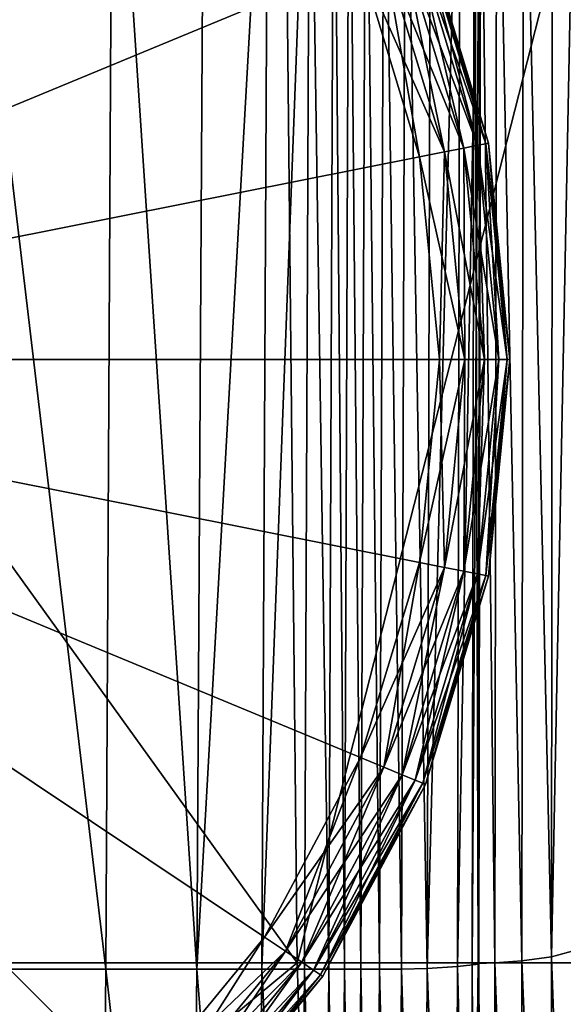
# Model space of a CAD drawing. Header units: millimetres. Extents: x 2387 to 13955, y -4964 to 364.
# Tile 285 of 656: x 7052 to 7070, y -4912 to -4880. Entities that reach past the tile are written whole.
import ezdxf

# ---------------------------------------------------------------- set-up
doc = ezdxf.new("R2010")
doc.units = ezdxf.units.MM
doc.header["$MEASUREMENT"] = 0
doc.layers.add('Predefinito', color=7, linetype='Continuous', true_color=0x000000)

msp = doc.modelspace()

# ---------------------------------------------------------------- linework, layer by layer
at = {"layer": 'Predefinito'}
for points in [[(7050.875, -4862.659), (7056.028, -4866.888), (7031.983, -4890.932)], [(7056.028, -4866.888, 12), (7050.875, -4862.659, 12), (7031.983, -4890.932, 12)], [(7056.028, -4866.888), (7060.256, -4872.041), (7031.983, -4890.932)], [(7060.256, -4872.041, 12), (7056.028, -4866.888, 12), (7031.983, -4890.932, 12)], [(7031.578, -4869.299, 608.075), (7032.004, -4910.664, 608.076), (7061.327, -4910.664, 730.331)], [(7061.327, -4910.664, 730.331), (7060.898, -4869.299, 730.342), (7031.578, -4869.299, 608.075)], [(7055.072, -4910.875, 12.171), (7049.961, -4910.875, 12.171), (7050.131, -4869.299, 12.171)], [(7050.131, -4869.299, 12.171), (7055.291, -4869.299, 12.171), (7055.072, -4910.875, 12.171)], [(7058.05, -4910.874, 12.214), (7055.072, -4910.875, 12.171), (7055.291, -4869.299, 12.171)], [(7055.291, -4869.299, 12.171), (7058.283, -4869.299, 12.218), (7058.05, -4910.874, 12.214)], [(7060.38, -4869.299, 12.359), (7060.172, -4910.873, 12.343), (7058.05, -4910.874, 12.214)], [(7058.05, -4910.874, 12.214), (7058.283, -4869.299, 12.218), (7060.38, -4869.299, 12.359)], [(7060.172, -4910.873, 12.343), (7060.38, -4869.299, 12.359), (7061.74, -4869.299, 12.573)], [(7061.74, -4869.299, 12.573), (7061.566, -4910.872, 12.543), (7060.172, -4910.873, 12.343)], [(7071.882, -4869.299, 775.542), (7060.898, -4869.299, 730.342), (7061.327, -4910.664, 730.331)], [(7061.327, -4910.664, 730.331), (7072.272, -4910.664, 775.531), (7071.882, -4869.299, 775.542)], [(7062.365, -4910.87, 12.798), (7061.566, -4910.872, 12.543), (7061.74, -4869.299, 12.573)], [(7061.74, -4869.299, 12.573), (7062.525, -4869.299, 12.836), (7062.365, -4910.87, 12.798)], [(7062.877, -4910.869, 12.966), (7062.365, -4910.87, 12.798), (7062.525, -4869.299, 12.836)], [(7062.525, -4869.299, 12.836), (7063.035, -4869.299, 13.01), (7062.877, -4910.869, 12.966)], [(7063.413, -4910.87, 12.906), (7062.877, -4910.869, 12.966), (7063.035, -4869.299, 13.01)], [(7063.035, -4869.299, 13.01), (7063.572, -4869.299, 12.956), (7063.413, -4910.87, 12.906)], [(7064.019, -4910.87, 12.794), (7063.413, -4910.87, 12.906), (7063.572, -4869.299, 12.956)], [(7063.572, -4869.299, 12.956), (7064.173, -4869.299, 12.851), (7064.019, -4910.87, 12.794)], [(7064.739, -4910.87, 12.81), (7064.019, -4910.87, 12.794), (7064.173, -4869.299, 12.851)], [(7064.173, -4869.299, 12.851), (7064.875, -4869.299, 12.874), (7064.739, -4910.87, 12.81)], [(7065.586, -4910.847, 13.198), (7064.739, -4910.87, 12.81), (7064.875, -4869.299, 12.874)], [(7064.875, -4869.299, 12.874), (7065.698, -4869.299, 13.262), (7065.586, -4910.847, 13.198)], [(7066.662, -4869.299, 14.254), (7066.572, -4910.78, 14.203), (7065.586, -4910.847, 13.198)], [(7065.586, -4910.847, 13.198), (7065.698, -4869.299, 13.262), (7066.662, -4869.299, 14.254)], [(7066.572, -4910.78, 14.203), (7066.662, -4869.299, 14.254), (7067.343, -4869.299, 15.3)], [(7067.343, -4869.299, 15.3), (7067.269, -4910.712, 15.265), (7066.572, -4910.78, 14.203)], [(7067.248, -4910.687, 15.821), (7067.058, -4910.685, 15.972), (7067.127, -4869.298, 16.003)], [(7067.317, -4869.298, 15.851), (7067.127, -4869.298, 16.003), (7067.058, -4910.685, 15.972)], [(7067.058, -4910.685, 15.972), (7067.248, -4910.687, 15.821), (7067.317, -4869.298, 15.851)], [(7067.127, -4869.298, 16.003), (7067.317, -4869.298, 15.851), (7067.248, -4910.687, 15.821)], [(7067.797, -4910.667, 15.923), (7067.248, -4910.687, 15.821), (7067.317, -4869.298, 15.851)], [(7067.343, -4869.299, 15.3), (7067.317, -4869.298, 15.851), (7067.248, -4910.687, 15.821)], [(7067.248, -4910.687, 15.821), (7067.269, -4910.712, 15.265), (7067.343, -4869.299, 15.3)], [(7067.317, -4869.298, 15.851), (7067.861, -4869.299, 15.948), (7067.797, -4910.667, 15.923)], [(7068.684, -4910.6, 16.834), (7067.797, -4910.667, 15.923), (7067.861, -4869.299, 15.948)], [(7067.861, -4869.299, 15.948), (7068.732, -4869.299, 16.844), (7068.684, -4910.6, 16.834)], [(7069.653, -4910.468, 18.731), (7068.684, -4910.6, 16.834), (7068.732, -4869.299, 16.844)], [(7068.732, -4869.299, 16.844), (7069.682, -4869.299, 18.727), (7069.653, -4910.468, 18.731)], [(7070.46, -4869.299, 21.786), (7070.446, -4910.252, 21.793), (7069.653, -4910.468, 18.731)], [(7069.653, -4910.468, 18.731), (7069.682, -4869.299, 18.727), (7070.46, -4869.299, 21.786)], [(7060.256, -4872.041), (7063.399, -4877.919), (7031.983, -4890.932)], [(7063.399, -4877.919, 12), (7060.256, -4872.041, 12), (7031.983, -4890.932, 12)], [(7065.441, -4877.073, 1.28), (7065.526, -4877.038, 2), (7067.593, -4883.849, 2)], [(7065.526, -4877.038, 10), (7065.441, -4877.073, 10.72), (7067.502, -4883.867, 10.72)], [(7067.593, -4883.849, 2), (7065.526, -4877.038, 2), (7065.526, -4877.038, 6)], [(7065.526, -4877.038, 6), (7067.593, -4883.849, 6), (7067.593, -4883.849, 2)], [(7067.593, -4883.849, 6), (7065.526, -4877.038, 6), (7065.526, -4877.038, 10)], [(7065.526, -4877.038, 10), (7067.593, -4883.849, 10), (7067.593, -4883.849, 6)], [(7067.502, -4883.867, 10.72), (7067.593, -4883.849, 10), (7065.526, -4877.038, 10)], [(7064.165, -4877.602, 0.08), (7064.76, -4877.355, 0.32), (7066.779, -4884.011, 0.32)], [(7064.76, -4877.355, 11.68), (7064.165, -4877.602, 11.92), (7066.147, -4884.137, 11.92)], [(7064.76, -4877.355, 0.32), (7065.186, -4877.179, 0.72), (7067.231, -4883.921, 0.72)], [(7065.186, -4877.179, 11.28), (7064.76, -4877.355, 11.68), (7066.779, -4884.011, 11.68)], [(7067.231, -4883.921, 0.72), (7066.779, -4884.011, 0.32), (7064.76, -4877.355, 0.32)], [(7066.147, -4884.137, 11.92), (7066.779, -4884.011, 11.68), (7064.76, -4877.355, 11.68)], [(7065.186, -4877.179, 0.72), (7065.441, -4877.073, 1.28), (7067.502, -4883.867, 1.28)], [(7065.441, -4877.073, 10.72), (7065.186, -4877.179, 11.28), (7067.231, -4883.921, 11.28)], [(7067.502, -4883.867, 1.28), (7067.231, -4883.921, 0.72), (7065.186, -4877.179, 0.72)], [(7066.779, -4884.011, 11.68), (7067.231, -4883.921, 11.28), (7065.186, -4877.179, 11.28)], [(7067.593, -4883.849, 2), (7067.502, -4883.867, 1.28), (7065.441, -4877.073, 1.28)], [(7067.231, -4883.921, 11.28), (7067.502, -4883.867, 10.72), (7065.441, -4877.073, 10.72)], [(7063.399, -4877.919), (7064.165, -4877.602, 0.08), (7066.147, -4884.137, 0.08)], [(7064.165, -4877.602, 11.92), (7063.399, -4877.919, 12), (7065.334, -4884.298, 12)], [(7066.779, -4884.011, 0.32), (7066.147, -4884.137, 0.08), (7064.165, -4877.602, 0.08)], [(7065.334, -4884.298, 12), (7066.147, -4884.137, 11.92), (7064.165, -4877.602, 11.92)], [(7063.399, -4877.919), (7065.334, -4884.298), (7031.983, -4890.932)], [(7065.334, -4884.298, 12), (7063.399, -4877.919, 12), (7031.983, -4890.932, 12)], [(7066.147, -4884.137, 0.08), (7065.334, -4884.298), (7063.399, -4877.919)], [(7066.147, -4884.137, 0.08), (7066.779, -4884.011, 0.32), (7067.461, -4890.932, 0.32)], [(7066.779, -4884.011, 11.68), (7066.147, -4884.137, 11.92), (7066.816, -4890.932, 11.92)], [(7066.779, -4884.011, 0.32), (7067.231, -4883.921, 0.72), (7067.922, -4890.932, 0.72)], [(7067.231, -4883.921, 11.28), (7066.779, -4884.011, 11.68), (7067.461, -4890.932, 11.68)], [(7067.922, -4890.932, 0.72), (7067.461, -4890.932, 0.32), (7066.779, -4884.011, 0.32)], [(7066.816, -4890.932, 11.92), (7067.461, -4890.932, 11.68), (7066.779, -4884.011, 11.68)], [(7067.231, -4883.921, 0.72), (7067.502, -4883.867, 1.28), (7068.198, -4890.932, 1.28)], [(7067.502, -4883.867, 10.72), (7067.231, -4883.921, 11.28), (7067.922, -4890.932, 11.28)], [(7068.198, -4890.932, 1.28), (7067.922, -4890.932, 0.72), (7067.231, -4883.921, 0.72)], [(7067.461, -4890.932, 11.68), (7067.922, -4890.932, 11.28), (7067.231, -4883.921, 11.28)], [(7067.502, -4883.867, 1.28), (7067.593, -4883.849, 2), (7068.29, -4890.932, 2)], [(7067.593, -4883.849, 10), (7067.502, -4883.867, 10.72), (7068.198, -4890.932, 10.72)], [(7068.29, -4890.932, 2), (7068.198, -4890.932, 1.28), (7067.502, -4883.867, 1.28)], [(7067.922, -4890.932, 11.28), (7068.198, -4890.932, 10.72), (7067.502, -4883.867, 10.72)], [(7068.29, -4890.932, 2), (7067.593, -4883.849, 2), (7067.593, -4883.849, 6)], [(7067.593, -4883.849, 6), (7068.29, -4890.932, 6), (7068.29, -4890.932, 2)], [(7068.29, -4890.932, 6), (7067.593, -4883.849, 6), (7067.593, -4883.849, 10)], [(7067.593, -4883.849, 10), (7068.29, -4890.932, 10), (7068.29, -4890.932, 6)], [(7068.198, -4890.932, 10.72), (7068.29, -4890.932, 10), (7067.593, -4883.849, 10)], [(7065.334, -4884.298), (7065.987, -4890.932), (7031.983, -4890.932)], [(7065.987, -4890.932, 12), (7065.334, -4884.298, 12), (7031.983, -4890.932, 12)], [(7065.334, -4884.298), (7066.147, -4884.137, 0.08), (7066.816, -4890.932, 0.08)], [(7066.147, -4884.137, 11.92), (7065.334, -4884.298, 12), (7065.987, -4890.932, 12)], [(7066.816, -4890.932, 0.08), (7065.987, -4890.932), (7065.334, -4884.298)], [(7065.987, -4890.932, 12), (7066.816, -4890.932, 11.92), (7066.147, -4884.137, 11.92)], [(7067.461, -4890.932, 0.32), (7066.816, -4890.932, 0.08), (7066.147, -4884.137, 0.08)], [(7056.028, -4914.976), (7050.875, -4919.205), (7031.983, -4890.932)], [(7060.256, -4909.824), (7056.028, -4914.976), (7031.983, -4890.932)], [(7063.399, -4903.945), (7060.256, -4909.824), (7031.983, -4890.932)], [(7065.334, -4897.566), (7063.399, -4903.945), (7031.983, -4890.932)], [(7065.987, -4890.932), (7065.334, -4897.566), (7031.983, -4890.932)], [(7050.875, -4919.205, 12), (7056.028, -4914.976, 12), (7031.983, -4890.932, 12)], [(7056.028, -4914.976, 12), (7060.256, -4909.824, 12), (7031.983, -4890.932, 12)], [(7060.256, -4909.824, 12), (7063.399, -4903.945, 12), (7031.983, -4890.932, 12)], [(7063.399, -4903.945, 12), (7065.334, -4897.566, 12), (7031.983, -4890.932, 12)], [(7065.334, -4897.566, 12), (7065.987, -4890.932, 12), (7031.983, -4890.932, 12)], [(7066.147, -4897.728, 0.08), (7065.334, -4897.566), (7065.987, -4890.932)], [(7065.334, -4897.566, 12), (7066.147, -4897.728, 11.92), (7066.816, -4890.932, 11.92)], [(7066.816, -4890.932, 11.92), (7065.987, -4890.932, 12), (7065.334, -4897.566, 12)], [(7065.987, -4890.932), (7066.816, -4890.932, 0.08), (7066.147, -4897.728, 0.08)], [(7066.779, -4897.853, 0.32), (7066.147, -4897.728, 0.08), (7066.816, -4890.932, 0.08)], [(7066.147, -4897.728, 11.92), (7066.779, -4897.853, 11.68), (7067.461, -4890.932, 11.68)], [(7067.461, -4890.932, 11.68), (7066.816, -4890.932, 11.92), (7066.147, -4897.728, 11.92)], [(7067.231, -4897.943, 0.72), (7066.779, -4897.853, 0.32), (7067.461, -4890.932, 0.32)], [(7066.816, -4890.932, 0.08), (7067.461, -4890.932, 0.32), (7066.779, -4897.853, 0.32)], [(7066.779, -4897.853, 11.68), (7067.231, -4897.943, 11.28), (7067.922, -4890.932, 11.28)], [(7067.922, -4890.932, 11.28), (7067.461, -4890.932, 11.68), (7066.779, -4897.853, 11.68)], [(7067.502, -4897.997, 1.28), (7067.231, -4897.943, 0.72), (7067.922, -4890.932, 0.72)], [(7067.461, -4890.932, 0.32), (7067.922, -4890.932, 0.72), (7067.231, -4897.943, 0.72)], [(7067.231, -4897.943, 11.28), (7067.502, -4897.997, 10.72), (7068.198, -4890.932, 10.72)], [(7068.198, -4890.932, 10.72), (7067.922, -4890.932, 11.28), (7067.231, -4897.943, 11.28)], [(7067.593, -4898.015, 2), (7067.502, -4897.997, 1.28), (7068.198, -4890.932, 1.28)], [(7067.502, -4897.997, 10.72), (7067.593, -4898.015, 10), (7068.29, -4890.932, 10)], [(7068.29, -4890.932, 10), (7068.198, -4890.932, 10.72), (7067.502, -4897.997, 10.72)], [(7067.922, -4890.932, 0.72), (7068.198, -4890.932, 1.28), (7067.502, -4897.997, 1.28)], [(7067.593, -4898.015, 2), (7068.29, -4890.932, 2), (7068.29, -4890.932, 6)], [(7068.29, -4890.932, 6), (7067.593, -4898.015, 6), (7067.593, -4898.015, 2)], [(7067.593, -4898.015, 6), (7068.29, -4890.932, 6), (7068.29, -4890.932, 10)], [(7068.29, -4890.932, 10), (7067.593, -4898.015, 10), (7067.593, -4898.015, 6)], [(7068.198, -4890.932, 1.28), (7068.29, -4890.932, 2), (7067.593, -4898.015, 2)], [(7064.165, -4904.262, 0.08), (7063.399, -4903.945), (7065.334, -4897.566)], [(7066.147, -4897.728, 11.92), (7065.334, -4897.566, 12), (7063.399, -4903.945, 12)], [(7065.334, -4897.566), (7066.147, -4897.728, 0.08), (7064.165, -4904.262, 0.08)], [(7063.399, -4903.945, 12), (7064.165, -4904.262, 11.92), (7066.147, -4897.728, 11.92)], [(7064.76, -4904.509, 0.32), (7064.165, -4904.262, 0.08), (7066.147, -4897.728, 0.08)], [(7066.779, -4897.853, 11.68), (7066.147, -4897.728, 11.92), (7064.165, -4904.262, 11.92)], [(7064.165, -4904.262, 11.92), (7064.76, -4904.509, 11.68), (7066.779, -4897.853, 11.68)], [(7066.147, -4897.728, 0.08), (7066.779, -4897.853, 0.32), (7064.76, -4904.509, 0.32)], [(7065.186, -4904.685, 0.72), (7064.76, -4904.509, 0.32), (7066.779, -4897.853, 0.32)], [(7067.231, -4897.943, 11.28), (7066.779, -4897.853, 11.68), (7064.76, -4904.509, 11.68)], [(7064.76, -4904.509, 11.68), (7065.186, -4904.685, 11.28), (7067.231, -4897.943, 11.28)], [(7066.779, -4897.853, 0.32), (7067.231, -4897.943, 0.72), (7065.186, -4904.685, 0.72)], [(7065.441, -4904.791, 1.28), (7065.186, -4904.685, 0.72), (7067.231, -4897.943, 0.72)], [(7067.502, -4897.997, 10.72), (7067.231, -4897.943, 11.28), (7065.186, -4904.685, 11.28)], [(7067.231, -4897.943, 0.72), (7067.502, -4897.997, 1.28), (7065.441, -4904.791, 1.28)], [(7065.186, -4904.685, 11.28), (7065.441, -4904.791, 10.72), (7067.502, -4897.997, 10.72)], [(7065.526, -4904.826, 2), (7065.441, -4904.791, 1.28), (7067.502, -4897.997, 1.28)], [(7067.593, -4898.015, 10), (7067.502, -4897.997, 10.72), (7065.441, -4904.791, 10.72)], [(7065.441, -4904.791, 10.72), (7065.526, -4904.826, 10), (7067.593, -4898.015, 10)], [(7067.502, -4897.997, 1.28), (7067.593, -4898.015, 2), (7065.526, -4904.826, 2)], [(7065.526, -4904.826, 2), (7067.593, -4898.015, 2), (7067.593, -4898.015, 6)], [(7067.593, -4898.015, 6), (7065.526, -4904.826, 6), (7065.526, -4904.826, 2)], [(7065.526, -4904.826, 6), (7067.593, -4898.015, 6), (7067.593, -4898.015, 10)], [(7067.593, -4898.015, 10), (7065.526, -4904.826, 10), (7065.526, -4904.826, 6)], [(7060.946, -4910.284, 0.08), (7060.256, -4909.824), (7063.399, -4903.945)], [(7064.165, -4904.262, 11.92), (7063.399, -4903.945, 12), (7060.256, -4909.824, 12)], [(7063.399, -4903.945), (7064.165, -4904.262, 0.08), (7060.946, -4910.284, 0.08)], [(7060.256, -4909.824, 12), (7060.946, -4910.284, 11.92), (7064.165, -4904.262, 11.92)], [(7061.482, -4910.642, 0.32), (7060.946, -4910.284, 0.08), (7064.165, -4904.262, 0.08)], [(7064.76, -4904.509, 11.68), (7064.165, -4904.262, 11.92), (7060.946, -4910.284, 11.92)], [(7064.165, -4904.262, 0.08), (7064.76, -4904.509, 0.32), (7061.482, -4910.642, 0.32)], [(7060.946, -4910.284, 11.92), (7061.482, -4910.642, 11.68), (7064.76, -4904.509, 11.68)], [(7061.865, -4910.898, 0.72), (7061.482, -4910.642, 0.32), (7064.76, -4904.509, 0.32)], [(7065.186, -4904.685, 11.28), (7064.76, -4904.509, 11.68), (7061.482, -4910.642, 11.68)], [(7061.482, -4910.642, 11.68), (7061.865, -4910.898, 11.28), (7065.186, -4904.685, 11.28)], [(7064.76, -4904.509, 0.32), (7065.186, -4904.685, 0.72), (7061.865, -4910.898, 0.72)], [(7062.095, -4911.052, 1.28), (7061.865, -4910.898, 0.72), (7065.186, -4904.685, 0.72)], [(7065.441, -4904.791, 10.72), (7065.186, -4904.685, 11.28), (7061.865, -4910.898, 11.28)], [(7065.186, -4904.685, 0.72), (7065.441, -4904.791, 1.28), (7062.095, -4911.052, 1.28)], [(7061.865, -4910.898, 11.28), (7062.095, -4911.052, 10.72), (7065.441, -4904.791, 10.72)], [(7062.171, -4911.103, 2), (7062.095, -4911.052, 1.28), (7065.441, -4904.791, 1.28)], [(7065.526, -4904.826, 10), (7065.441, -4904.791, 10.72), (7062.095, -4911.052, 10.72)], [(7062.095, -4911.052, 10.72), (7062.171, -4911.103, 10), (7065.526, -4904.826, 10)], [(7065.441, -4904.791, 1.28), (7065.526, -4904.826, 2), (7062.171, -4911.103, 2)], [(7062.171, -4911.103, 2), (7065.526, -4904.826, 2), (7065.526, -4904.826, 6)], [(7065.526, -4904.826, 6), (7062.171, -4911.103, 6), (7062.171, -4911.103, 2)], [(7062.171, -4911.103, 6), (7065.526, -4904.826, 6), (7065.526, -4904.826, 10)], [(7065.526, -4904.826, 10), (7062.171, -4911.103, 10), (7062.171, -4911.103, 6)], [(7056.614, -4915.563, 0.08), (7056.028, -4914.976), (7060.256, -4909.824)], [(7060.946, -4910.284, 11.92), (7060.256, -4909.824, 12), (7056.028, -4914.976, 12)], [(7060.256, -4909.824), (7060.946, -4910.284, 0.08), (7056.614, -4915.563, 0.08)], [(7056.028, -4914.976, 12), (7056.614, -4915.563, 11.92), (7060.946, -4910.284, 11.92)], [(7057.07, -4916.019, 0.32), (7056.614, -4915.563, 0.08), (7060.946, -4910.284, 0.08)], [(7061.482, -4910.642, 11.68), (7060.946, -4910.284, 11.92), (7056.614, -4915.563, 11.92)], [(7060.946, -4910.284, 0.08), (7061.482, -4910.642, 0.32), (7057.07, -4916.019, 0.32)], [(7068.684, -4910.6, 16.834), (7069.653, -4910.468, 18.731), (7069.622, -4933.371, 18.736)], [(7070.432, -4932.504, 21.8), (7069.622, -4933.371, 18.736), (7069.653, -4910.468, 18.731)], [(7069.653, -4910.468, 18.731), (7070.446, -4910.252, 21.793), (7070.432, -4932.504, 21.8)], [(7061.327, -4910.664, 730.331), (7032.004, -4910.664, 608.076), (7032.955, -4934.156, 608.077)], [(7032.955, -4934.156, 608.077), (7062.077, -4934.156, 730.32), (7061.327, -4910.664, 730.331)], [(7056.614, -4915.563, 11.92), (7057.07, -4916.019, 11.68), (7061.482, -4910.642, 11.68)], [(7057.396, -4916.344, 0.72), (7057.07, -4916.019, 0.32), (7061.482, -4910.642, 0.32)], [(7061.865, -4910.898, 11.28), (7061.482, -4910.642, 11.68), (7057.07, -4916.019, 11.68)], [(7061.482, -4910.642, 0.32), (7061.865, -4910.898, 0.72), (7057.396, -4916.344, 0.72)], [(7072.272, -4910.664, 775.531), (7061.327, -4910.664, 730.331), (7062.077, -4934.156, 730.32)], [(7062.077, -4934.156, 730.32), (7072.828, -4934.156, 775.519), (7072.272, -4910.664, 775.531)], [(7064.739, -4910.87, 12.81), (7065.586, -4910.847, 13.198), (7065.467, -4934.888, 13.13)], [(7066.477, -4934.618, 14.15), (7065.467, -4934.888, 13.13), (7065.586, -4910.847, 13.198)], [(7065.586, -4910.847, 13.198), (7066.572, -4910.78, 14.203), (7066.477, -4934.618, 14.15)], [(7067.19, -4934.345, 15.227), (7066.477, -4934.618, 14.15), (7066.572, -4910.78, 14.203)], [(7066.572, -4910.78, 14.203), (7067.269, -4910.712, 15.265), (7067.19, -4934.345, 15.227)], [(7067.173, -4934.247, 15.786), (7066.982, -4934.241, 15.936), (7067.058, -4910.685, 15.972)], [(7067.248, -4910.687, 15.821), (7067.058, -4910.685, 15.972), (7066.982, -4934.241, 15.936)], [(7066.982, -4934.241, 15.936), (7067.173, -4934.247, 15.786), (7067.248, -4910.687, 15.821)], [(7067.058, -4910.685, 15.972), (7067.248, -4910.687, 15.821), (7067.173, -4934.247, 15.786)], [(7067.729, -4934.166, 15.895), (7067.173, -4934.247, 15.786), (7067.248, -4910.687, 15.821)], [(7067.269, -4910.712, 15.265), (7067.248, -4910.687, 15.821), (7067.173, -4934.247, 15.786)], [(7067.173, -4934.247, 15.786), (7067.19, -4934.345, 15.227), (7067.269, -4910.712, 15.265)], [(7067.248, -4910.687, 15.821), (7067.797, -4910.667, 15.923), (7067.729, -4934.166, 15.895)], [(7068.633, -4933.899, 16.823), (7067.729, -4934.166, 15.895), (7067.797, -4910.667, 15.923)], [(7067.797, -4910.667, 15.923), (7068.684, -4910.6, 16.834), (7068.633, -4933.899, 16.823)], [(7069.622, -4933.371, 18.736), (7068.633, -4933.899, 16.823), (7068.684, -4910.6, 16.834)], [(7054.838, -4934.997, 12.171), (7049.78, -4934.997, 12.171), (7049.961, -4910.875, 12.171)], [(7049.961, -4910.875, 12.171), (7055.072, -4910.875, 12.171), (7054.838, -4934.997, 12.171)], [(7057.802, -4934.996, 12.209), (7054.838, -4934.997, 12.171), (7055.072, -4910.875, 12.171)], [(7055.072, -4910.875, 12.171), (7058.05, -4910.874, 12.214), (7057.802, -4934.996, 12.209)], [(7057.07, -4916.019, 11.68), (7057.396, -4916.344, 11.28), (7061.865, -4910.898, 11.28)], [(7057.591, -4916.54, 1.28), (7057.396, -4916.344, 0.72), (7061.865, -4910.898, 0.72)], [(7062.095, -4911.052, 10.72), (7061.865, -4910.898, 11.28), (7057.396, -4916.344, 11.28)], [(7057.396, -4916.344, 11.28), (7057.591, -4916.54, 10.72), (7062.095, -4911.052, 10.72)], [(7061.865, -4910.898, 0.72), (7062.095, -4911.052, 1.28), (7057.591, -4916.54, 1.28)], [(7057.656, -4916.605, 2), (7057.591, -4916.54, 1.28), (7062.095, -4911.052, 1.28)], [(7062.171, -4911.103, 10), (7062.095, -4911.052, 10.72), (7057.591, -4916.54, 10.72)], [(7057.591, -4916.54, 10.72), (7057.656, -4916.605, 10), (7062.171, -4911.103, 10)], [(7062.095, -4911.052, 1.28), (7062.171, -4911.103, 2), (7057.656, -4916.605, 2)], [(7057.656, -4916.605, 2), (7062.171, -4911.103, 2), (7062.171, -4911.103, 6)], [(7062.171, -4911.103, 6), (7057.656, -4916.605, 6), (7057.656, -4916.605, 2)], [(7057.656, -4916.605, 6), (7062.171, -4911.103, 6), (7062.171, -4911.103, 10)], [(7062.171, -4911.103, 10), (7057.656, -4916.605, 10), (7057.656, -4916.605, 6)], [(7059.95, -4934.992, 12.326), (7057.802, -4934.996, 12.209), (7058.05, -4910.874, 12.214)], [(7058.05, -4910.874, 12.214), (7060.172, -4910.873, 12.343), (7059.95, -4934.992, 12.326)], [(7061.38, -4934.986, 12.512), (7059.95, -4934.992, 12.326), (7060.172, -4910.873, 12.343)], [(7060.172, -4910.873, 12.343), (7061.566, -4910.872, 12.543), (7061.38, -4934.986, 12.512)], [(7062.193, -4934.978, 12.757), (7061.38, -4934.986, 12.512), (7061.566, -4910.872, 12.543)], [(7061.566, -4910.872, 12.543), (7062.365, -4910.87, 12.798), (7062.193, -4934.978, 12.757)], [(7062.708, -4934.973, 12.919), (7062.193, -4934.978, 12.757), (7062.365, -4910.87, 12.798)], [(7062.365, -4910.87, 12.798), (7062.877, -4910.869, 12.966), (7062.708, -4934.973, 12.919)], [(7063.243, -4934.976, 12.852), (7062.708, -4934.973, 12.919), (7062.877, -4910.869, 12.966)], [(7062.877, -4910.869, 12.966), (7063.413, -4910.87, 12.906), (7063.243, -4934.976, 12.852)], [(7063.854, -4934.979, 12.733), (7063.243, -4934.976, 12.852), (7063.413, -4910.87, 12.906)], [(7063.413, -4910.87, 12.906), (7064.019, -4910.87, 12.794), (7063.854, -4934.979, 12.733)], [(7064.594, -4934.979, 12.742), (7063.854, -4934.979, 12.733), (7064.019, -4910.87, 12.794)], [(7064.019, -4910.87, 12.794), (7064.739, -4910.87, 12.81), (7064.594, -4934.979, 12.742)], [(7065.467, -4934.888, 13.13), (7064.594, -4934.979, 12.742), (7064.739, -4910.87, 12.81)]]:
    msp.add_3dface(points, dxfattribs=at)

doc.saveas('drawing.dxf')
